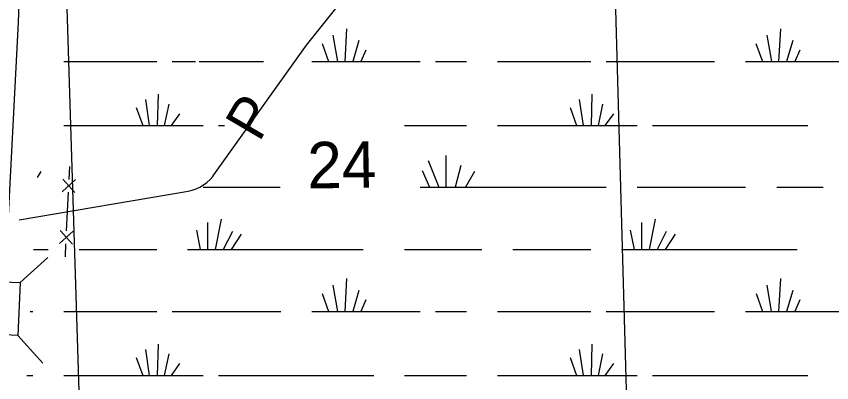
# Model space of a CAD drawing. Extents: x 2480962 to 2688785, y 277103 to 599240.
# Drawn here: x 2541214 to 2549109, y 570743 to 574292 of the extents above; entities that cross this region are included whole.
import ezdxf

# ---------------------------------------------------------------- set-up
doc = ezdxf.new("R2010")
doc.units = 0
for name, color, linetype in [('Bridges', 7, 'Continuous'), ('Section Lines', 7, 'Continuous'), ('Section Numbers', 7, 'Continuous'), ('Swamps', 7, 'Continuous'), ('Township and Range lines', 7, 'Continuous'), ('Uninventoried Roads and Features', 7, 'Continuous'), ('US Routes Highway Center Lines', 7, 'Continuous')]:
    doc.layers.add(name, color=color, linetype=linetype)

msp = doc.modelspace()

# ---------------------------------------------------------------- linework, layer by layer
at = {"layer": 'Bridges'}
for p, q in [((2541250.818, 571712.072), (2541518.071, 571956.301)), ((2541227.793, 571200.59), (2541472.021, 570933.336))]:
    msp.add_line(p, q, dxfattribs=at)
msp.add_lwpolyline([(2541250.818, 571712.072), (2541227.793, 571200.59), (2540972.052, 571212.103), (2540995.077, 571723.585)], close=True, dxfattribs=at)
at = {"layer": 'Section Lines'}
msp.add_line((2541842.99, 570002.674), (2541676.189, 575365.763), dxfattribs=at)
at = {"layer": 'Swamps'}
for points in [[(2544412.685, 574171.822), (2544393.942, 573852.63)], [(2548613.935, 574171.829), (2548595.442, 573852.638)], [(2544278.936, 574108.694), (2544323.442, 573852.629)], [(2544531.438, 574056.759), (2544471.942, 573852.631)], [(2548480.187, 574108.701), (2548524.942, 573852.636)], [(2548732.688, 574056.767), (2548673.192, 573852.639)], [(2544174.938, 574027.066), (2544238.192, 573852.627)], [(2548376.438, 574027.073), (2548439.442, 573852.635)], [(2544598.19, 573963.947), (2544549.942, 573852.632)], [(2548799.44, 573963.954), (2548751.192, 573852.64)], [(2541673.442, 573852.647), (2542575.442, 573852.599)], [(2542723.942, 573852.602), (2542950.192, 573852.606)], [(2542983.692, 573852.606), (2543607.192, 573852.617)], [(2544074.942, 573852.624), (2544238.192, 573852.627)], [(2544238.192, 573852.627), (2544323.442, 573852.629)], [(2544323.442, 573852.629), (2544393.942, 573852.63)], [(2544393.942, 573852.63), (2544471.942, 573852.631)], [(2544471.942, 573852.631), (2544549.942, 573852.632)], [(2544549.942, 573852.632), (2545125.192, 573852.642)], [(2545273.692, 573852.644), (2545574.192, 573852.649)], [(2545874.942, 573852.592), (2546776.692, 573852.607)], [(2546925.192, 573852.61), (2547975.442, 573852.627)], [(2548276.192, 573852.632), (2548439.442, 573852.635)], [(2548439.442, 573852.635), (2548524.942, 573852.636)], [(2548524.942, 573852.636), (2548595.442, 573852.638)], [(2548595.442, 573852.638), (2548673.192, 573852.639)], [(2548673.192, 573852.639), (2548751.192, 573852.64)], [(2548751.192, 573852.64), (2549326.442, 573852.65)], [(2542586.449, 573537.159), (2542579.206, 573232.781)], [(2546787.949, 573537.166), (2546780.456, 573232.787)], [(2542464.2, 573485.157), (2542501.206, 573232.779)], [(2542690.451, 573440.66), (2542645.956, 573232.782)], [(2546665.45, 573485.163), (2546702.456, 573232.786)], [(2546891.701, 573440.667), (2546847.206, 573232.788)], [(2542374.952, 573407.216), (2542438.206, 573232.778)], [(2542794.453, 573347.848), (2542712.706, 573232.783)], [(2546576.452, 573407.224), (2546639.456, 573232.785)], [(2546995.703, 573347.855), (2546913.956, 573232.79)], [(2541673.456, 573232.828), (2542438.206, 573232.778)], [(2542438.206, 573232.778), (2542501.206, 573232.779)], [(2542501.206, 573232.779), (2542579.206, 573232.781)], [(2542579.206, 573232.781), (2542645.956, 573232.782)], [(2542645.956, 573232.782), (2542712.706, 573232.783)], [(2542712.706, 573232.783), (2543024.456, 573232.788)], [(2543172.956, 573232.791), (2543228.706, 573232.791)], [(2544972.956, 573232.82), (2545574.206, 573232.83)], [(2545874.956, 573232.835), (2546639.456, 573232.785)], [(2546639.456, 573232.785), (2546702.456, 573232.786)], [(2546702.456, 573232.786), (2546780.456, 573232.787)], [(2546780.456, 573232.787), (2546847.206, 573232.788)], [(2546847.206, 573232.788), (2546913.956, 573232.79)], [(2546913.956, 573232.79), (2547225.956, 573232.795)], [(2547374.206, 573232.797), (2548877.456, 573232.822)], [(2545373.962, 572943.324), (2545373.969, 572635.257)], [(2545203.213, 572895.07), (2545306.969, 572635.256)], [(2541450.965, 572787.444), (2541417.467, 572731.756)], [(2545143.715, 572798.568), (2545214.219, 572635.255)], [(2545518.464, 572846.825), (2545462.969, 572635.259)], [(2545652.216, 572787.452), (2545563.219, 572635.26)], [(2543024.469, 572635.281), (2543768.153, 572635.249)], [(2545125.219, 572635.253), (2545214.219, 572635.255)], [(2545214.219, 572635.255), (2545306.969, 572635.256)], [(2545306.969, 572635.256), (2545373.969, 572635.257)], [(2545373.969, 572635.257), (2545462.969, 572635.259)], [(2545462.969, 572635.259), (2545563.219, 572635.26)], [(2545563.219, 572635.26), (2546925.219, 572635.283)], [(2547225.969, 572635.288), (2548276.219, 572635.243)], [(2548576.719, 572635.248), (2549025.969, 572635.255)], [(2543198.976, 572327.218), (2543139.482, 572034.027)], [(2547400.226, 572327.225), (2547340.983, 572034.033)], [(2543065.226, 572293.778), (2543065.232, 572034.025)], [(2547266.727, 572293.784), (2547266.733, 572034.031)], [(2542957.728, 572219.588), (2542994.732, 572034.024)], [(2543306.478, 572208.468), (2543217.482, 572034.028)], [(2543391.979, 572182.469), (2543295.482, 572034.029)], [(2547158.978, 572219.595), (2547196.233, 572034.03)], [(2547507.979, 572208.475), (2547418.733, 572034.034)], [(2547593.229, 572182.477), (2547496.733, 572034.035)], [(2541380.232, 572033.998), (2541521.482, 572034)], [(2541821.982, 572034.005), (2542575.482, 572034.017)], [(2542872.232, 572034.022), (2542994.732, 572034.024)], [(2542994.732, 572034.024), (2543065.232, 572034.025)], [(2543065.232, 572034.025), (2543139.482, 572034.027)], [(2543139.482, 572034.027), (2543217.482, 572034.028)], [(2543217.482, 572034.028), (2543295.482, 572034.029)], [(2543295.482, 572034.029), (2544572.232, 572033.987)], [(2544972.982, 572033.994), (2545722.732, 572034.006)], [(2546023.232, 572034.011), (2546776.733, 572034.023)], [(2547073.733, 572034.028), (2547196.233, 572034.03)], [(2547196.233, 572034.03), (2547266.733, 572034.031)], [(2547266.733, 572034.031), (2547340.983, 572034.033)], [(2547340.983, 572034.033), (2547418.733, 572034.034)], [(2547418.733, 572034.034), (2547496.733, 572034.035)], [(2547496.733, 572034.035), (2548773.483, 572033.994)], [(2544278.99, 571688.854), (2544323.496, 571432.726)], [(2544412.489, 571751.919), (2544393.996, 571432.728)], [(2548480.24, 571688.86), (2548524.746, 571432.733)], [(2548613.989, 571751.925), (2548595.246, 571432.734)], [(2544174.992, 571607.164), (2544238.246, 571432.725)], [(2544531.241, 571636.857), (2544471.996, 571432.729)], [(2548376.492, 571607.17), (2548439.496, 571432.732)], [(2548732.742, 571636.864), (2548673.246, 571432.736)], [(2544598.243, 571544.107), (2544549.996, 571432.73)], [(2548799.494, 571544.114), (2548751.246, 571432.737)], [(2541346.995, 571432.741), (2541372.995, 571432.741)], [(2541673.495, 571432.746), (2542575.495, 571432.761)], [(2542723.995, 571432.763), (2543774.245, 571432.78)], [(2544074.746, 571432.722), (2544238.246, 571432.725)], [(2544238.246, 571432.725), (2544323.496, 571432.726)], [(2544323.496, 571432.726), (2544393.996, 571432.728)], [(2544393.996, 571432.728), (2544471.996, 571432.729)], [(2544471.996, 571432.729), (2544549.996, 571432.73)], [(2544549.996, 571432.73), (2545125.246, 571432.739)], [(2545273.746, 571432.742), (2545574.246, 571432.747)], [(2545874.996, 571432.752), (2546776.746, 571432.767)], [(2546925.246, 571432.769), (2547975.496, 571432.724)], [(2548276.246, 571432.729), (2548439.496, 571432.732)], [(2548439.496, 571432.732), (2548524.746, 571432.733)], [(2548524.746, 571432.733), (2548595.246, 571432.734)], [(2548595.246, 571432.734), (2548673.246, 571432.736)], [(2548673.246, 571432.736), (2548751.246, 571432.737)], [(2548751.246, 571432.737), (2549326.496, 571432.746)], [(2542464.003, 571065.317), (2542501.259, 570812.94)], [(2542586.502, 571117.257), (2542579.259, 570812.941)], [(2546665.504, 571065.323), (2546702.51, 570812.946)], [(2546788.003, 571117.263), (2546780.51, 570812.947)], [(2542375.005, 570987.378), (2542438.009, 570812.939)], [(2542690.504, 571020.758), (2542646.009, 570812.942)], [(2546576.256, 570987.383), (2546639.51, 570812.945)], [(2546891.755, 571020.764), (2546847.26, 570812.949)], [(2542794.506, 570928.009), (2542712.759, 570812.943)], [(2546995.757, 570928.014), (2546914.01, 570812.95)], [(2541317.259, 570812.92), (2541373.009, 570812.921)], [(2541673.509, 570812.926), (2542438.009, 570812.939)], [(2542438.009, 570812.939), (2542501.259, 570812.94)], [(2542501.259, 570812.94), (2542579.259, 570812.941)], [(2542579.259, 570812.941), (2542646.009, 570812.942)], [(2542646.009, 570812.942), (2542712.759, 570812.943)], [(2542712.759, 570812.943), (2543024.509, 570812.948)], [(2543173.009, 570812.951), (2544676.009, 570812.913)], [(2544973.009, 570812.918), (2545574.259, 570812.928)], [(2545875.009, 570812.933), (2546639.51, 570812.945)], [(2546639.51, 570812.945), (2546702.51, 570812.946)], [(2546702.51, 570812.946), (2546780.51, 570812.947)], [(2546780.51, 570812.947), (2546847.26, 570812.949)], [(2546847.26, 570812.949), (2546914.01, 570812.95)], [(2546914.01, 570812.95), (2547225.76, 570812.955)], [(2547374.26, 570812.957), (2548877.51, 570812.919)]]:
    msp.add_lwpolyline(points, dxfattribs=at)
at = {"layer": 'Township and Range lines'}
msp.add_line((2547137.501, 570143.079), (2546989.809, 575440.581), dxfattribs=at)
at = {"layer": 'Uninventoried Roads and Features'}
for p, q in [((2543128.247, 572756.611), (2544025.487, 574013.44)), ((2541725.996, 572712.406), (2541732.123, 572837.256)), ((2541657.444, 572590.62), (2541788.421, 572709.343)), ((2541663.571, 572715.47), (2541782.294, 572584.493)), ((2541242.343, 572320.265), (2542877.13, 572599.205)), ((2541701.488, 572213.007), (2541719.869, 572587.557)), ((2541632.936, 572091.22), (2541763.913, 572209.943)), ((2541639.063, 572216.07), (2541757.786, 572085.093)), ((2541689.234, 571963.307), (2541695.361, 572088.157))]:
    msp.add_line(p, q, dxfattribs=at)
for points in [[(2544025.487, 574013.44), (2544621.844, 574762.555), (2545100.959, 575264.003)], [(2542877.13, 572599.205), (2542916.845, 572608.143), (2542955.409, 572621.183), (2542992.398, 572638.184), (2543027.407, 572658.957), (2543060.054, 572683.277), (2543089.98, 572710.874), (2543116.857, 572741.45), (2543128.247, 572756.611)]]:
    msp.add_lwpolyline(points, dxfattribs=at)
at = {"layer": 'US Routes Highway Center Lines'}
msp.add_lwpolyline([(2541050.044, 570199.552), (2541136.814, 572292.869), (2541234.43, 574234.34), (2541288.661, 575644.346), (2541321.199, 575980.579), (2541386.277, 577368.893), (2541462.2, 579375.441), (2541527.277, 580752.909), (2541570.662, 581815.837), (2541570.662, 582162.915), (2541548.97, 582238.839), (2541603.201, 582672.687), (2541700.817, 583106.535), (2541874.356, 583540.383), (2542047.895, 583844.077), (2542308.204, 584223.694), (2542731.206, 584592.465), (2543349.44, 585015.467), (2544260.521, 585612.008), (2544878.755, 586013.318), (2546028.452, 586718.321)], dxfattribs=at)

# ---------------------------------------------------------------- texts
at = {"layer": 'Section Numbers'}
msp.add_text('24', height=450, rotation=0.8221306, dxfattribs=at).set_placement((2544035.181, 572623.494))
at = {"layer": 'Uninventoried Roads and Features'}
msp.add_text('P', height=400, rotation=59.5358214, dxfattribs=at).set_placement((2543565.122, 573064.749))

doc.saveas('drawing.dxf')
